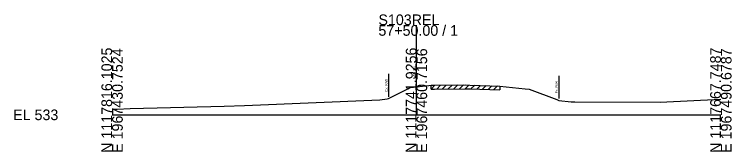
# Model space of a CAD drawing. Extents: x -26 to 163, y -10 to 24518.
# Drawn here: x -25.7 to 162.8, y 7990.3 to 8026.4 of the extents above; entities that cross this region are included whole.
import ezdxf

# ---------------------------------------------------------------- set-up
doc = ezdxf.new("R2010")
doc.units = 0
for name, color, linetype in [('RD_GPK_XS_Cell', 7, 'Continuous'), ('RD_XS_ExGround', 7, 'Continuous'), ('RD_XS_ExPaveRet', 7, 'Continuous'), ('RD_XS_ExRW', 7, 'Continuous'), ('RD_XS_TX_Elev_EX', 7, 'Continuous')]:
    doc.layers.add(name, color=color, linetype=linetype)

msp = doc.modelspace()

# ---------------------------------------------------------------- linework, layer by layer
at = {"layer": 'RD_GPK_XS_Cell'}
for p, q in [((80, 8000), (80, 8023.6)), ((0, 8000), (80, 8000)), ((80, 8000), (160, 8000))]:
    msp.add_line(p, q, dxfattribs=at)
at = {"layer": 'RD_XS_ExGround'}
msp.add_lwpolyline([(0.04, 8001.47), (1.32, 8001.5), (4.72, 8001.63), (29.46, 8002.27), (34.83, 8002.49), (70.38, 8003.98), (72.34, 8004.24), (72.67, 8004.27), (77.76, 8006.87), (78.39, 8007.18), (80, 8007.36), (83.23, 8007.71), (83.83, 8007.77), (84.78, 8007.78), (92.97, 8007.87), (93.99, 8007.84), (101.95, 8007.58), (108.53, 8006.88), (109.61, 8006.76), (116.88, 8003.99), (117.39, 8003.8), (120.68, 8003.39), (121.66, 8003.39), (144.03, 8003.3), (160, 8004.12)], dxfattribs=at)
at = {"layer": 'RD_XS_ExPaveRet'}
for p, q in [((83.83, 8006.77), (84.84, 8007.78)), ((83.83, 8006.77), (83.83, 8007.77)), ((85.33, 8006.79), (86.34, 8007.8)), ((86.83, 8006.8), (87.84, 8007.82)), ((88.33, 8006.82), (89.34, 8007.83)), ((89.83, 8006.84), (90.84, 8007.85)), ((91.33, 8006.85), (92.34, 8007.86)), ((92.83, 8006.87), (93.8, 8007.84)), ((94.33, 8006.83), (95.3, 8007.79)), ((95.83, 8006.78), (96.8, 8007.74)), ((97.33, 8006.73), (98.3, 8007.7)), ((98.83, 8006.68), (99.8, 8007.65)), ((100.33, 8006.63), (101.3, 8007.6)), ((101.95, 8007.58), (101.95, 8006.58)), ((83.83, 8006.77), (84.78, 8006.78)), ((84.78, 8006.78), (92.97, 8006.87)), ((92.97, 8006.87), (93.99, 8006.84)), ((93.99, 8006.84), (101.95, 8006.58))]:
    msp.add_line(p, q, dxfattribs=at)
at = {"layer": 'RD_XS_ExRW'}
for p, q in [((72.67, 8010.77), (72.67, 8004.77)), ((117.39, 8010.3), (117.39, 8004.3))]:
    msp.add_line(p, q, dxfattribs=at)

# ---------------------------------------------------------------- texts
at = {"layer": 'RD_GPK_XS_Cell'}
for s, p in [('S103REL', (70, 8023.6)), ('57+50.00 / 1', (70, 8020.8)), ('EL 533', (-26, 7998.6))]:
    msp.add_text(s, height=2.8, dxfattribs=at).set_placement(p)
for s, p in [('N 1117816.1025', (0, 7990)), ('E 1967430.7524', (2.8, 7990)), ('N 1117741.9256', (80, 7990)), ('E 1967460.7156', (82.8, 7990)), ('N 1117667.7487', (160, 7990)), ('E 1967490.6787', (162.8, 7990))]:
    msp.add_text(s, height=2.8, rotation=90, dxfattribs=at).set_placement(p)
at = {"layer": 'RD_XS_ExRW'}
for p in [(72.42, 8006.11), (117.14, 8005.64)]:
    msp.add_text('Ex. R/W ', height=0.65, rotation=90, dxfattribs=at).set_placement(p)
at = {"layer": 'RD_XS_TX_Elev_EX'}
msp.add_text('540.36', height=0.8, rotation=90, dxfattribs=at).set_placement((79.9, 8009.36))

doc.saveas('drawing.dxf')
